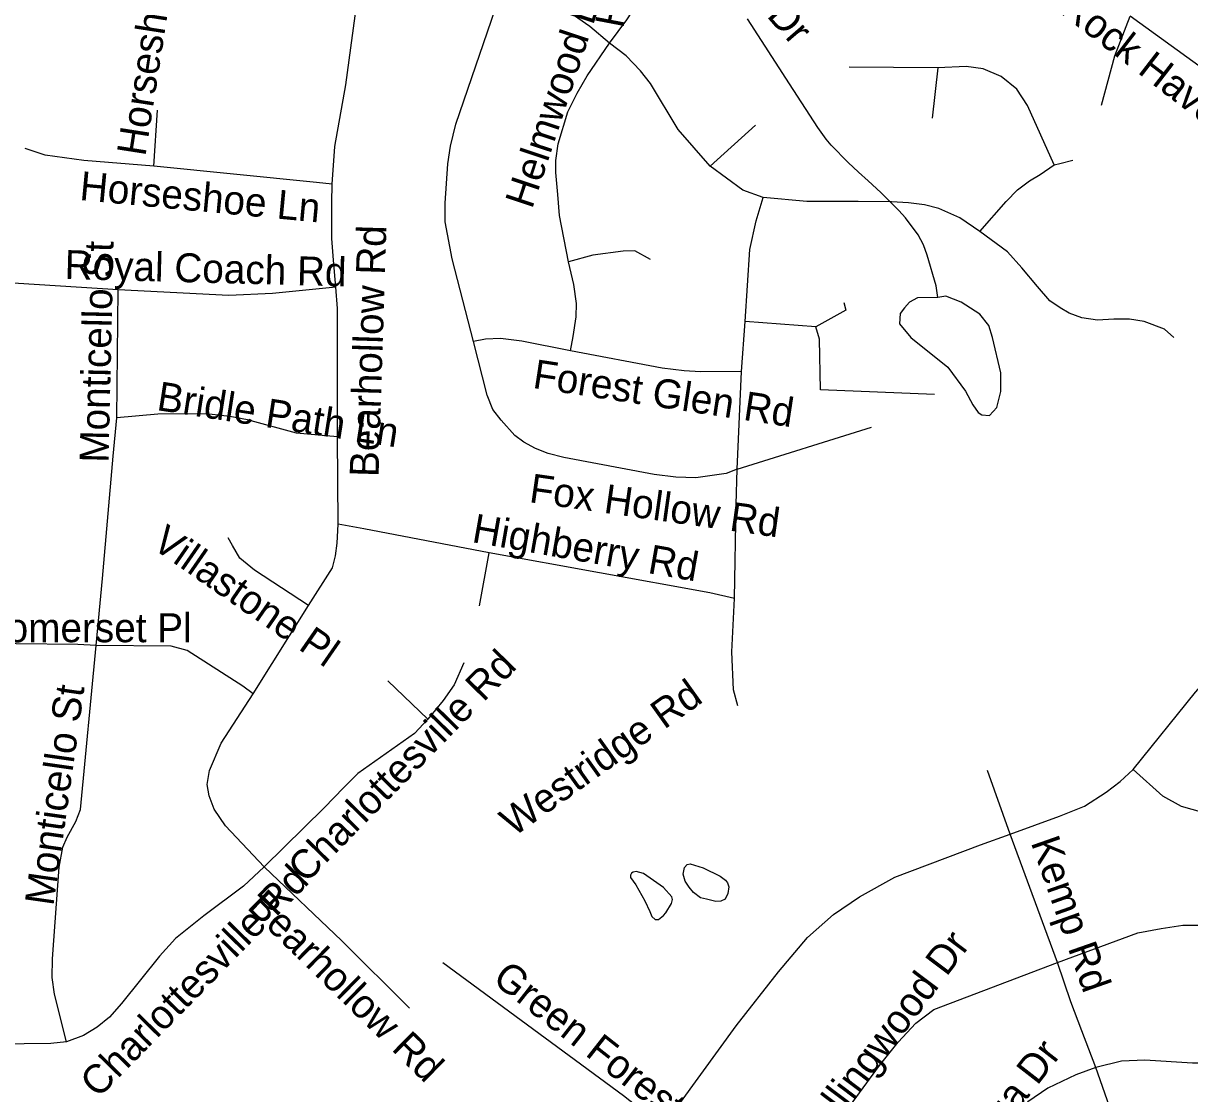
# Model space of a CAD drawing. Extents: x 1662474 to 1856135, y 779280 to 917889.
# Drawn here: x 1742716 to 1746543, y 854722 to 858234 of the extents above; entities that cross this region are included whole.
import ezdxf

# ---------------------------------------------------------------- set-up
doc = ezdxf.new("R2010")
doc.units = 0
for name, color, linetype in [('Exist Hydrographic Misc Water Feature', 7, 'Continuous'), ('Exist Hydrographic Pond Under 1500 Sq Ft', 7, 'Continuous'), ('Exist Road Non-System Type 51', 7, 'Continuous'), ('Exist Road Non-System Type 51 Label', 7, 'Continuous')]:
    doc.layers.add(name, color=color, linetype=linetype)

msp = doc.modelspace()

# ---------------------------------------------------------------- linework, layer by layer
at = {"layer": 'Exist Hydrographic Misc Water Feature'}
msp.add_lwpolyline([(1745716.9, 857334.6), (1745711.1, 857372.6), (1745682, 857473), (1745670.1, 857507.1), (1745652.5, 857539.2), (1745610.8, 857595.5), (1745589.1, 857619.8), (1745529.4, 857678.2), (1745487.8, 857716.6), (1745456, 857744.9), (1745422.2, 857777.2), (1745366.8, 857833.6), (1745350.8, 857853.8), (1745323.4, 857892), (1745230.5, 858034.8), (1745092.1, 858248)], dxfattribs=at)
at = {"layer": 'Exist Hydrographic Pond Under 1500 Sq Ft'}
for points in [[(1745716.9, 857334.6), (1745650.5, 857332.7), (1745623.7, 857318.3), (1745607.1, 857299.7), (1745592.7, 857281.1), (1745590.6, 857248.1), (1745627.8, 857202.7), (1745749.6, 857105.7), (1745807.4, 857027.3), (1745832.2, 856981.8), (1745848.7, 856957.1), (1745861.1, 856948.8), (1745885.9, 856946.8), (1745910.7, 856973.6), (1745923.1, 857025.2), (1745923.1, 857087.1), (1745896.2, 857202.7), (1745883.8, 857241.9), (1745854.9, 857279.1), (1745793, 857318.3), (1745743.4, 857338.9), (1745716.9, 857334.6)], [(1744937.6, 855364.5), (1744915.3, 855382.3), (1744900.8, 855399), (1744887.4, 855419), (1744880.7, 855442.4), (1744885.2, 855463.6), (1744894.1, 855473.6), (1744904.1, 855475.8), (1744946.5, 855462.5), (1745002.2, 855435.7), (1745020, 855422.4), (1745026.7, 855413.5), (1745031.2, 855400.1), (1745027.8, 855378.9), (1745018.9, 855360), (1745004.4, 855353.3), (1744987.7, 855352.2), (1744957.6, 855360), (1744937.6, 855364.5)], [(1744823.9, 855315.5), (1744842.9, 855345.5), (1744846.2, 855358.9), (1744844, 855367.8), (1744816.1, 855397.9), (1744750.4, 855444.6), (1744727, 855451.3), (1744717, 855449.1), (1744711.4, 855445.8), (1744708, 855439.1), (1744708, 855431.3), (1744725.9, 855406.8), (1744754.8, 855354.4), (1744771.5, 855319.9), (1744778.2, 855303.2), (1744789.4, 855293.2), (1744800.5, 855293.2), (1744816.1, 855306.6), (1744823.9, 855315.5)]]:
    msp.add_lwpolyline(points, dxfattribs=at)
at = {"layer": 'Exist Road Non-System Type 51'}
for p, q in [((1745716.6, 858087.6), (1745425.9, 858089.7)), ((1745716.6, 858087.6), (1745698, 857922.4)), ((1743143.8, 857765.5), (1743155.6, 857949.2)), ((1744969.6, 857765.5), (1745118.2, 857899.6)), ((1743026.6, 857359.2), (1742603.4, 857386.5)), ((1743022, 856939.5), (1743026.6, 857359.2)), ((1745072.9, 857091.5), (1745084.9, 857255.2)), ((1745316.9, 857237.7), (1745084.9, 857255.2)), ((1745058.4, 856771), (1745072.9, 857091.5)), ((1745058.4, 856771), (1745498.9, 856908.4)), ((1743749, 856590.8), (1743746.9, 856877.1)), ((1744212.5, 856322.5), (1744244, 856496)), ((1743469.8, 856033.2), (1743651.1, 856324.1)), ((1744042.6, 855950.1), (1743911.5, 856076)), ((1745954.1, 855573.2), (1745880.1, 855782.4)), ((1746109.6, 855152.4), (1745954.1, 855573.2)), ((1746297, 854632.2), (1746235.6, 854807.9))]:
    msp.add_line(p, q, dxfattribs=at)
for points in [[(1744192.9, 857189.4), (1744123, 857461.4), (1744099.9, 857582.4), (1744099.9, 857644), (1744108.9, 857772.6), (1744117.8, 857830.6), (1744135.4, 857903), (1744291, 858360.2)], [(1744639.5, 858168.7), (1744575, 858223), (1744456.4, 858305.2), (1744404.1, 858331.1), (1744337.4, 858348.7), (1744291, 858360.2)], [(1744639.5, 858168.7), (1744696, 858244.8), (1744727.1, 858292), (1744721.6, 858349.8)], [(1743729.1, 857706.2), (1743738.2, 857829), (1743773.6, 858032.2), (1743815.6, 858340.6)], [(1746254.1, 857964.8), (1746298, 858126.9), (1746347.9, 858257.4)], [(1746842.9, 857920.9), (1746759.4, 857964.4), (1746636.6, 858047.9), (1746347.9, 858257.4)], [(1744505.1, 857451.1), (1744475.2, 857603), (1744469.8, 857672.1), (1744463.6, 857743.8), (1744462.9, 857783.4), (1744471, 857837.9), (1744502.8, 857943.2), (1744533.2, 858004.9), (1744565.8, 858061.4), (1744639.5, 858168.7)], [(1744969.6, 857765.5), (1744864.5, 857885.8), (1744773.9, 858036.4), (1744740.6, 858078.1), (1744693.9, 858126.9), (1744639.5, 858168.7)], [(1746098.9, 857768.9), (1746011.4, 857964.4), (1745976.2, 858018.2), (1745925.1, 858059.5), (1745865.8, 858083.9), (1745809.6, 858091.8), (1745716.6, 858087.6)], [(1743143.8, 857765.5), (1742914.6, 857783.6), (1742787.6, 857800.9), (1742722, 857823)], [(1746098.9, 857768.9), (1746116.9, 857773.7), (1746159.4, 857785.2)], [(1743729.1, 857706.2), (1743678.1, 857711.2), (1743143.8, 857765.5)], [(1745144, 857661.9), (1745077.1, 857686), (1744969.6, 857765.5)], [(1745854.8, 857551.1), (1745941.1, 857649), (1745978.1, 857687), (1746017.4, 857716.7), (1746052.6, 857737.9), (1746098.9, 857768.9)], [(1743741.6, 857368.4), (1743734, 857456.1), (1743728.2, 857528), (1743728.2, 857645.6), (1743729.1, 857706.2)], [(1745084.9, 857255.2), (1745099.9, 857491.8), (1745120.1, 857585.2), (1745144, 857661.9)], [(1745854.8, 857551.1), (1745789.4, 857595.2), (1745719.6, 857626.2), (1745673.4, 857638.5), (1745620.6, 857644.8), (1745565.2, 857648.2), (1745455.8, 857649), (1745366, 857649), (1745287, 857649.5), (1745144, 857661.9)], [(1746491.8, 857203.1), (1746460.5, 857230.4), (1746393.9, 857255.9), (1746345.9, 857262.7), (1746293.9, 857263.4), (1746240.9, 857260.2), (1746189.6, 857267.6), (1746147.9, 857282.4), (1746118.5, 857299.9), (1746084.4, 857322.8), (1746043.6, 857369.8), (1745992.8, 857431.2), (1745945.2, 857483.4), (1745854.8, 857551.1)], [(1744773.9, 857459.2), (1744722.8, 857486.8), (1744684.4, 857486.5), (1744584.4, 857472.9), (1744505.1, 857451.1)], [(1744511.4, 857159.5), (1744520.1, 857206.2), (1744530.4, 857270.5), (1744531.4, 857314.6), (1744521.9, 857377.1), (1744505.1, 857451.1)], [(1743741.6, 857368.4), (1743533, 857347.7), (1743389.6, 857340.6), (1743026.6, 857359.2)], [(1743746.9, 856877.1), (1743747.1, 857297.9), (1743741.6, 857368.4)], [(1745408.6, 857317.5), (1745414.9, 857292.6), (1745316.9, 857237.7)], [(1745706.4, 857015.7), (1745331.4, 857031.2), (1745328.2, 857197.5), (1745316.9, 857237.7)], [(1744511.4, 857159.5), (1744352.1, 857191.2), (1744281.2, 857199.9), (1744232.1, 857197.9), (1744192.9, 857189.4)], [(1745058.4, 856771), (1745021.9, 856757.1), (1744923, 856742.7), (1744857.4, 856744.5), (1744785.8, 856752.9), (1744489.6, 856809.4), (1744438.5, 856821.9), (1744396, 856838.5), (1744358.4, 856859.2), (1744328.2, 856881.5), (1744283.4, 856931.4), (1744256.4, 856966.6), (1744237.4, 857013.6), (1744192.9, 857189.4)], [(1745072.9, 857091.5), (1744937.4, 857090.4), (1744884.4, 857093.6), (1744812.5, 857102.2), (1744511.4, 857159.5)], [(1742954.2, 856191.8), (1742975.5, 856412), (1743010.4, 856813.4), (1743022, 856939.5)], [(1743746.9, 856877.1), (1743684.4, 856882.4), (1743612.5, 856889.4), (1743451.1, 856933.2), (1743393.6, 856943.8), (1743315.6, 856952.9), (1743157.4, 856951.6), (1743022, 856939.5)], [(1745049, 856346.1), (1745055.5, 856655.2), (1745058.4, 856771)], [(1743651.1, 856324.1), (1743730.1, 856447.2), (1743740.1, 856486.5), (1743745.1, 856528.5), (1743749, 856590.8)], [(1744244, 856496), (1743833.2, 856575.2), (1743749, 856590.8)], [(1743651.1, 856324.1), (1743473.9, 856439), (1743426.1, 856479.4), (1743402, 856519.9), (1743387.6, 856545.9)], [(1745049, 856346.1), (1744968.9, 856364.8), (1744244, 856496)], [(1745060.5, 855994.2), (1745045.9, 856046.9), (1745040.6, 856171.6), (1745049, 856346.1)], [(1742954.2, 856191.8), (1742894.6, 856196), (1742691.5, 856198.1), (1742543, 856204.1)], [(1742857.1, 854892.1), (1742817.5, 855048.8), (1742810.1, 855103.1), (1742811.5, 855164.2), (1742832.8, 855464.5), (1742845.1, 855530.4), (1742859.8, 855563.8), (1742888.1, 855614.7), (1742903.4, 855654.2), (1742954.2, 856191.8)], [(1743469.8, 856033.2), (1743435.4, 856058.4), (1743253.1, 856176), (1743201, 856189.7), (1742954.2, 856191.8)], [(1744161.6, 856135.4), (1744129.4, 856063.7), (1744093.9, 856012), (1744042.6, 855950.1)], [(1746358.4, 855785.5), (1746562.6, 856038.8), (1746641.9, 856130.4)], [(1743506.2, 855465.9), (1743379.1, 855600.2), (1743341.6, 855655.1), (1743325.1, 855698.9), (1743318.9, 855735.9), (1743326.6, 855782.6), (1743364.5, 855871.4), (1743469.8, 856033.2)], [(1744042.6, 855950.1), (1743998.9, 855903.1), (1743813.6, 855772.4), (1743767.6, 855726.2), (1743703.1, 855659.8), (1743506.2, 855465.9)], [(1745954.1, 855573.2), (1746115.6, 855632.5), (1746198, 855664.8), (1746268.9, 855710.9), (1746315.6, 855745.9), (1746358.4, 855785.5)], [(1747315.9, 855310.4), (1747231.4, 855392.9), (1747116.6, 855484.4), (1747021.9, 855537.8), (1746937.6, 855576.4), (1746859.4, 855600.2), (1746757.4, 855614.7), (1746672, 855629.6), (1746586.5, 855644), (1746516.6, 855663.7), (1746455.2, 855698.1), (1746358.4, 855785.5)], [(1744814.6, 854613.6), (1745055.2, 854944.9), (1745193.9, 855122), (1745289.6, 855234.4), (1745373.9, 855309.4), (1745459.5, 855367.9), (1745576, 855432.5), (1745856.4, 855538.5), (1745954.1, 855573.2)], [(1743506.2, 855465.9), (1743438.5, 855402.4), (1743308.4, 855305.8), (1743214.6, 855231.4), (1743162.4, 855173.2), (1743037.5, 855017.8), (1742997.9, 854972.9), (1742957.9, 854939.9), (1742912.5, 854912.5), (1742857.1, 854892.1)], [(1743982.4, 855002.4), (1743760.6, 855223), (1743506.2, 855465.9)], [(1746109.6, 855152.4), (1746373.1, 855250.1), (1746450, 855263.8), (1746520.9, 855274.5), (1746579.1, 855275.2), (1746656.2, 855259.2), (1746728.1, 855236.4), (1746829.2, 855189.7), (1746918.8, 855151.1), (1746988.6, 855141.9), (1747051, 855146.2), (1747118.8, 855156.4), (1747195.9, 855194.9), (1747245, 855235.7), (1747315.9, 855310.4)], [(1744814.6, 854613.6), (1744685.5, 854714.7), (1744091.8, 855150.9)], [(1745079.1, 854080), (1745098.1, 854166.9), (1745130.1, 854256.1), (1745183.4, 854346.7), (1745525.1, 854814.4), (1745586.8, 854890.8), (1745644.8, 854953.2), (1745703.2, 854998.1), (1746109.6, 855152.4)], [(1746235.6, 854807.9), (1746189.6, 854928), (1746153.1, 855022.8), (1746109.6, 855152.4)], [(1742857.1, 854892.1), (1742806.2, 854886.6), (1742454.2, 854882.4)], [(1747459.4, 854802.1), (1747383.4, 854797.1), (1747121.9, 854790.5), (1746964.6, 854798.1), (1746618.8, 854821.8), (1746552.1, 854821.5), (1746395.9, 854831.4), (1746319.9, 854828), (1746235.6, 854807.9)], [(1746235.6, 854807.9), (1746169.9, 854784.2), (1746078.1, 854739.4), (1746012.5, 854695.5), (1745955.2, 854629.1), (1745614.6, 854172.7), (1745582.4, 854123.9), (1745550.5, 854072.4), (1745542.6, 854054.2), (1745537.6, 854029.1)]]:
    msp.add_lwpolyline(points, dxfattribs=at)

# ---------------------------------------------------------------- texts
at = {"layer": 'Exist Road Non-System Type 51 Label'}
for s, rotation, p in [('Rock Haven Dr', 310.8798, (1744676.9, 858807.3)), ('Helmwood', 79.2228, (1744684.4, 858214.8)), ('Horseshoe Ct', 81.1242, (1743115.9, 857795)), ('Helmwood Dr', 71.6647, (1744385, 857621.7)), ('Rock Haven Dr', 322.3647, (1746112, 858271.3)), ('Horseshoe Ln', 354.63, (1742898, 857654.2)), ('Bearhollow Rd', 88.2111, (1743881.3, 856744.1)), ('Monticello St', 88.6895, (1742995.1, 856791.3)), ('Royal Coach Rd', 358.4636, (1742850.2, 857395)), ('Forest Glen Rd', 351.3664, (1744384.4, 857037.7)), ('Bridle Path Ln', 351.1524, (1743150.5, 856965.1)), ('Fox Hollow Rd', 351.9328, (1744373.1, 856662.8)), ('Highberry Rd', 350.0296, (1744184.6, 856532)), ('Villastone Pl', 325.3336, (1743132.8, 856515.3)), ('Charlottesville Rd', 45.6067, (1743642.8, 855409)), ('Westridge Rd', 35.5046, (1744324.5, 855562.7)), ('Monticello St', 81.8967, (1742814, 855335.6)), ('Kemp Rd', 289.3237, (1746021.2, 855546.5)), ('Charlottesville Rd', 45.6067, (1742961.2, 854704)), ('Bearhollow Rd', 315.5768, (1743446.3, 855331.5)), ('Rollingwood Dr', 52.9656, (1745307.1, 854522.8)), ('Green Forest Rd', 321.8214, (1744251, 855089.7)), ('Watauga Dr', 52.1614, (1745709.3, 854316.7))]:
    msp.add_text(s, height=95, rotation=rotation, dxfattribs=at).set_placement(p)
msp.add_text('Somerset Pl', height=95, dxfattribs=at).set_placement((1742576.1, 856203))

doc.saveas('drawing.dxf')
